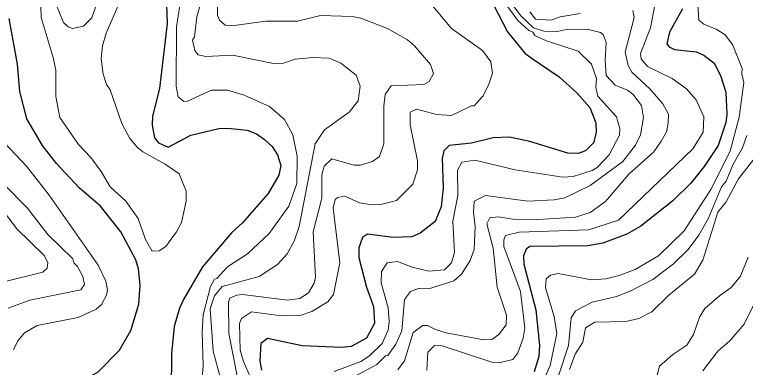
# Model space of a CAD drawing. Extents: x 673.3 to 698.5, y 6984.3 to 7012.3.
# Drawn here: x 680.565 to 681.947, y 7006.898 to 7007.564 of the extents above; entities that cross this region are included whole.
import ezdxf

# ---------------------------------------------------------------- set-up
doc = ezdxf.new("R2010")
doc.units = 0
doc.header["$LTSCALE"] = 0.032
doc.layers.add('1', color=7, linetype='Continuous', lineweight=25)
doc.layers.add('2', color=7, linetype='Continuous', lineweight=13)

msp = doc.modelspace()

# ---------------------------------------------------------------- linework, layer by layer
at = {"layer": '1'}
for points in [[(680.8507, 7007.637), (680.8539, 7007.5477), (680.8392, 7007.4246), (680.8262, 7007.3722), (680.8255, 7007.3555), (680.8295, 7007.3312), (680.8375, 7007.3222), (680.8555, 7007.3139), (680.8985, 7007.3365), (680.9516, 7007.3488), (680.9682, 7007.3497), (681.0051, 7007.3457), (681.0224, 7007.3387), (681.038, 7007.3285), (681.0521, 7007.3153), (681.0626, 7007.2991), (681.0688, 7007.2789), (681.0652, 7007.261), (681.0447, 7007.2262), (680.9959, 7007.1708), (680.9758, 7007.1523), (680.9207, 7007.0874), (680.8844, 7007.0262), (680.8769, 7007.0096), (680.8669, 7006.9748), (680.8621, 7006.9236), (680.8612, 7006.8542)], [(681.471, 7007.5825), (681.4975, 7007.5319), (681.53, 7007.4912), (681.5423, 7007.4823), (681.5953, 7007.4464), (681.6287, 7007.4162), (681.6532, 7007.3884), (681.6641, 7007.3597), (681.665, 7007.3415), (681.6599, 7007.3218)], [(681.8281, 7007.5751), (681.8037, 7007.5308), (681.7987, 7007.5088), (681.8028, 7007.5036), (681.8128, 7007.498), (681.8543, 7007.4937), (681.8686, 7007.4873), (681.8881, 7007.4726), (681.9004, 7007.449), (681.9101, 7007.4176), (681.9118, 7007.376), (681.9101, 7007.3604), (681.8954, 7007.3169), (681.8694, 7007.2769), (681.844, 7007.246), (681.8097, 7007.2125), (681.7495, 7007.1644), (681.7227, 7007.1496), (681.6778, 7007.1322), (681.649, 7007.1274), (681.5394, 7007.1263), (681.5324, 7007.1208), (681.5275, 7007.1086), (681.5284, 7007.0928), (681.551, 7007.0063), (681.5576, 7006.9391), (681.5567, 7006.9181), (681.5478, 7006.889)], [(680.5549, 7006.7126), (680.6103, 7006.7658), (680.6295, 7006.8145), (680.6401, 7006.8311), (680.6651, 7006.8561), (680.7234, 7006.8892), (680.7635, 7006.9303), (680.7848, 7006.9674), (680.8001, 7007.0174), (680.8026, 7007.0529), (680.7994, 7007.0839), (680.7944, 7007.1008), (680.7661, 7007.1539), (680.7275, 7007.2025), (680.6872, 7007.2371), (680.6444, 7007.2826), (680.6177, 7007.3172), (680.5886, 7007.3674), (680.575, 7007.419), (680.5707, 7007.4705), (680.555, 7007.5568)], [(681.6599, 7007.3218), (681.6446, 7007.3066), (681.6308, 7007.3017), (681.6116, 7007.3024), (681.5393, 7007.3245), (681.5009, 7007.3327), (681.47, 7007.3315), (681.4292, 7007.3212), (681.3871, 7007.3169), (681.3767, 7007.307), (681.3739, 7007.2932), (681.3759, 7007.237), (681.372, 7007.2012), (681.3604, 7007.173), (681.3322, 7007.1511), (681.3162, 7007.1444), (681.2809, 7007.1428), (681.2327, 7007.1492), (681.2234, 7007.1429), (681.2164, 7007.1233), (681.2164, 7007.1051), (681.2304, 7007.0493), (681.244, 7007.0125), (681.246, 7006.9812), (681.2304, 7006.9527), (681.2015, 7006.9371), (681.1837, 7006.9353), (681.1093, 7006.9385), (681.0432, 7006.9522), (681.0306, 7006.943), (681.029, 7006.9102), (681.0323, 7006.8923)]]:
    msp.add_lwpolyline(points, dxfattribs=at)
at = {"layer": '2'}
for points in [[(680.9182, 7006.8548), (680.9216, 7006.9013), (680.9199, 7006.9642), (680.9219, 7006.9967), (680.9355, 7007.0503), (680.9435, 7007.0643), (680.9478, 7007.0658), (680.9679, 7007.0874), (681.0054, 7007.1119), (681.0465, 7007.1508), (681.0838, 7007.2021), (681.099, 7007.2451), (681.0998, 7007.2965), (681.0912, 7007.3373), (681.0756, 7007.3658), (681.0475, 7007.3905), (680.9992, 7007.4122), (680.968, 7007.4215), (680.9373, 7007.4214), (680.892, 7007.4008), (680.885, 7007.4003), (680.8745, 7007.409), (680.871, 7007.4293), (680.8711, 7007.5412), (680.8873, 7007.6428)], [(681.4571, 7007.6497), (681.523, 7007.561), (681.5467, 7007.539), (681.5663, 7007.533), (681.5917, 7007.5322), (681.6088, 7007.5361), (681.6477, 7007.5369), (681.6732, 7007.5304), (681.6779, 7007.5263), (681.6837, 7007.5112), (681.6821, 7007.4775), (681.6842, 7007.4493), (681.7007, 7007.4307), (681.724, 7007.4212), (681.7346, 7007.4136), (681.7505, 7007.3922), (681.7546, 7007.3698), (681.749, 7007.3369), (681.7396, 7007.3174), (681.7152, 7007.2866), (681.6539, 7007.2411), (681.6056, 7007.2182), (681.5856, 7007.214), (681.5359, 7007.2114), (681.456, 7007.2227), (681.4342, 7007.2114), (681.433, 7007.1908), (681.4362, 7007.1638), (681.4345, 7007.1207), (681.4269, 7007.0997), (681.4105, 7007.0741), (681.3961, 7007.0612), (681.3526, 7007.0476), (681.3289, 7007.0467), (681.314, 7007.041), (681.3028, 7007.0258), (681.2977, 7006.9669), (681.286, 7006.9418), (681.2711, 7006.9202), (681.2669, 7006.9195), (681.2502, 7006.903), (681.1741, 7006.8619)], [(680.6137, 7007.6255), (680.6153, 7007.5585), (680.6382, 7007.483), (680.6429, 7007.4591), (680.6431, 7007.4093), (680.6505, 7007.3696), (680.6863, 7007.3186), (680.7091, 7007.2941), (680.7287, 7007.268), (680.7458, 7007.2387), (680.7757, 7007.212), (680.7992, 7007.179), (680.8126, 7007.1391), (680.8252, 7007.1171), (680.8386, 7007.1177), (680.8513, 7007.1259), (680.8711, 7007.1536), (680.8808, 7007.1716), (680.8898, 7007.2115), (680.8898, 7007.2303), (680.8765, 7007.2633), (680.8502, 7007.2818), (680.8079, 7007.3052), (680.7969, 7007.3139), (680.7832, 7007.33), (680.7677, 7007.3584), (680.7458, 7007.4218), (680.7393, 7007.4322), (680.7326, 7007.4518), (680.7291, 7007.481), (680.7312, 7007.5055), (680.7385, 7007.529), (680.7639, 7007.5868)], [(681.1694, 7006.8901), (681.2198, 7006.9088), (681.2365, 7006.9194), (681.26, 7006.943), (681.2714, 7006.9679), (681.2733, 7006.9842), (681.2716, 7007.01), (681.2586, 7007.0573), (681.2588, 7007.0786), (681.2699, 7007.0954), (681.2895, 7007.0979), (681.3171, 7007.0872), (681.3485, 7007.0794), (681.3781, 7007.0817), (681.3916, 7007.0949), (681.3971, 7007.1148), (681.3939, 7007.1741), (681.4036, 7007.2223), (681.4027, 7007.2704), (681.4108, 7007.2857), (681.4358, 7007.2894), (681.5116, 7007.2707), (681.6021, 7007.2569), (681.6214, 7007.2585), (681.6575, 7007.2695), (681.6667, 7007.2755), (681.6893, 7007.2994), (681.7092, 7007.3365), (681.7098, 7007.3485), (681.7033, 7007.3708), (681.6683, 7007.4098), (681.6643, 7007.4262), (681.6658, 7007.4435), (681.6564, 7007.4707), (681.6312, 7007.4952), (681.5709, 7007.5148), (681.5491, 7007.5245), (681.5451, 7007.5313), (681.5378, 7007.5341), (681.5171, 7007.553), (681.4769, 7007.6077)], [(680.9537, 7006.879), (680.9407, 7006.928), (680.9353, 7007.0085), (680.943, 7007.0326), (680.9576, 7007.0508), (681.0276, 7007.0693), (681.0622, 7007.0922), (681.0805, 7007.1122), (681.094, 7007.1363), (681.1031, 7007.1637), (681.1337, 7007.3202), (681.1511, 7007.3464), (681.198, 7007.3796), (681.2151, 7007.4012), (681.2187, 7007.4287), (681.2114, 7007.4497), (681.1823, 7007.4722), (681.1601, 7007.4816), (681.1289, 7007.4832), (681.0959, 7007.4798), (681.0735, 7007.4726), (681.055, 7007.4718), (680.9774, 7007.4874), (680.9269, 7007.4849), (680.9126, 7007.4883), (680.9061, 7007.4965), (680.9019, 7007.516), (680.9052, 7007.5224), (680.9099, 7007.5602), (680.9166, 7007.5842)], [(680.9492, 7007.5793), (680.9492, 7007.5626), (680.9527, 7007.554), (680.9635, 7007.5444), (680.9805, 7007.5435), (681.0406, 7007.5515), (681.0999, 7007.5516), (681.1438, 7007.5622), (681.2041, 7007.5606), (681.2201, 7007.5574), (681.2702, 7007.5382), (681.3081, 7007.5165), (681.3216, 7007.505), (681.3515, 7007.4702), (681.3571, 7007.4532), (681.3492, 7007.4378), (681.339, 7007.432), (681.2773, 7007.4297), (681.266, 7007.413), (681.2635, 7007.3912), (681.2635, 7007.3201), (681.2551, 7007.2958), (681.2423, 7007.2865), (681.2193, 7007.2797), (681.2065, 7007.2797), (681.1653, 7007.2918), (681.1507, 7007.2779), (681.1463, 7007.2617), (681.1462, 7007.2174), (681.13, 7007.1536), (681.1341, 7007.0683), (681.1318, 7007.0565), (681.1207, 7007.0384), (681.1048, 7007.0281), (681.081, 7007.0248), (680.9962, 7007.0353), (680.9855, 7007.0344), (680.972, 7007.0285), (680.9695, 7007.0212), (680.9704, 7006.9617), (680.9924, 7006.8493)], [(681.3561, 7007.5802), (681.3914, 7007.5379), (681.4501, 7007.4961), (681.4655, 7007.4751), (681.4687, 7007.4534), (681.4622, 7007.4327), (681.4512, 7007.4106), (681.4342, 7007.3921), (681.4292, 7007.392), (681.3914, 7007.3733), (681.3632, 7007.3755), (681.3253, 7007.3855), (681.3134, 7007.3796), (681.3131, 7007.3557), (681.327, 7007.2881), (681.327, 7007.2712), (681.318, 7007.2439), (681.2875, 7007.2131), (681.26, 7007.2061), (681.2406, 7007.2048), (681.2174, 7007.2087), (681.1894, 7007.2209), (681.1756, 7007.2188), (681.1717, 7007.2147), (681.1675, 7007.1985), (681.1804, 7007.095), (681.1684, 7007.0353), (681.1577, 7007.0215), (681.1272, 7007.0033), (681.105, 7006.9955), (681.07, 7006.995), (681.013, 7007.0028), (680.994, 7006.9902), (680.9906, 7006.9805), (680.992, 7006.9299), (680.9978, 7006.909), (681.0155, 7006.8686)], [(681.7758, 7007.582), (681.7676, 7007.5389), (681.7485, 7007.4908), (681.7499, 7007.4806), (681.7619, 7007.4664), (681.8084, 7007.4433), (681.8359, 7007.4239), (681.8539, 7007.4034), (681.8686, 7007.3708), (681.867, 7007.3418), (681.848, 7007.3104), (681.7073, 7007.1755), (681.6507, 7007.1575), (681.5195, 7007.1534), (681.4937, 7007.1466), (681.4906, 7007.1385), (681.4906, 7007.1262), (681.5222, 7007.0413), (681.5298, 7006.9719)], [(681.8821, 7007.2335), (681.9184, 7007.306), (681.9353, 7007.3706), (681.9443, 7007.436), (681.9403, 7007.4521), (681.9411, 7007.4625), (681.9225, 7007.5075), (681.9087, 7007.5262), (681.8934, 7007.536), (681.8684, 7007.5461), (681.8589, 7007.5536), (681.8573, 7007.582)], [(681.4956, 7006.9962), (681.4775, 7007.0495), (681.4705, 7007.1227), (681.4582, 7007.1686), (681.4638, 7007.18), (681.4805, 7007.182), (681.5077, 7007.1779), (681.555, 7007.1771), (681.6259, 7007.1812), (681.6538, 7007.1905), (681.6825, 7007.2109), (681.727, 7007.2625), (681.7743, 7007.3052), (681.7878, 7007.3249), (681.7977, 7007.343), (681.8012, 7007.359), (681.8017, 7007.3759), (681.7912, 7007.3953), (681.7674, 7007.4233), (681.7327, 7007.4554), (681.7255, 7007.4683), (681.7197, 7007.4933), (681.7368, 7007.5589), (681.7342, 7007.5721)], [(681.6348, 7007.5665), (681.5966, 7007.5598), (681.58, 7007.554), (681.5503, 7007.5555), (681.5394, 7007.5693)], [(681.95, 7007.3356), (681.9419, 7007.3122), (681.9243, 7007.2817), (681.9106, 7007.2496), (681.9022, 7007.2391), (681.8767, 7007.1786), (681.8593, 7007.1472), (681.8391, 7007.1206), (681.8112, 7007.0936), (681.7723, 7007.0637), (681.7305, 7007.042), (681.7036, 7007.0319), (681.6572, 7007.0206), (681.6256, 7007.0047), (681.6178, 7006.991), (681.6128, 7006.9387), (681.5935, 7006.8815)], [(680.5455, 7007.3226), (680.5879, 7007.2778), (680.6309, 7007.2232), (680.7234, 7007.0905), (680.7376, 7007.0608), (680.7406, 7007.0435), (680.739, 7007.0343), (680.7298, 7007.0165), (680.7194, 7007.0077), (680.6855, 7006.992), (680.6078, 7006.9766), (680.5838, 7006.963), (680.5712, 7006.9478), (680.5631, 7006.9308)], [(681.6146, 7006.8939), (681.625, 7006.9226), (681.6397, 7006.9456), (681.645, 7006.9726), (681.6624, 7006.9833), (681.7209, 7006.9844), (681.7454, 7006.99), (681.7703, 7007.0027), (681.8026, 7007.0344), (681.8509, 7007.0739), (681.8669, 7007.1003), (681.8951, 7007.1912), (681.9105, 7007.2102), (681.9339, 7007.2539), (681.9702, 7007.2998)], [(680.5452, 7007.2429), (680.5898, 7007.1985), (680.628, 7007.1488), (680.6753, 7007.103), (680.6772, 7007.0949), (680.6843, 7007.0884), (680.6942, 7007.0695), (680.6975, 7007.0543), (680.6902, 7007.044), (680.5939, 7007.0244), (680.5529, 7007.0094)], [(681.5623, 7006.8656), (681.5781, 7006.901), (681.5909, 7006.9614), (681.5854, 7006.9941), (681.569, 7007.0482), (681.5706, 7007.0651), (681.5784, 7007.0719), (681.5931, 7007.0751), (681.656, 7007.0631), (681.6832, 7007.0647), (681.7085, 7007.071), (681.7389, 7007.0829), (681.7828, 7007.1083), (681.8317, 7007.1556), (681.8821, 7007.2335)], [(680.545, 7007.0592), (680.6187, 7007.0778), (680.6269, 7007.0851), (680.6283, 7007.0961), (680.6214, 7007.1092), (680.5686, 7007.1602), (680.5295, 7007.212)], [(681.9526, 7007.1057), (681.938, 7007.0702), (681.9204, 7007.0483), (681.8979, 7007.0331), (681.8704, 7007.0087), (681.8602, 7006.9924), (681.8488, 7006.9597), (681.8366, 7006.9399), (681.81, 7006.9221), (681.785, 7006.9001), (681.7791, 7006.8779)], [(681.8664, 7006.891), (681.8953, 7006.9284), (681.9179, 7006.9478), (681.9448, 7006.9795), (681.9945, 7007.0802)], [(681.2901, 7006.8928), (681.3027, 7006.9098), (681.3189, 7006.9637), (681.3374, 7006.9767), (681.3463, 7006.9767), (681.3609, 7006.969), (681.3813, 7006.9629), (681.4527, 7006.9499), (681.4677, 7006.9506), (681.481, 7006.9595), (681.4946, 7006.9782), (681.4956, 7006.9962)], [(681.5298, 7006.9719), (681.5267, 7006.9527), (681.5171, 7006.9252), (681.5072, 7006.9126), (681.4842, 7006.9067), (681.4674, 7006.9075), (681.3735, 7006.9384), (681.3592, 7006.9392), (681.3466, 7006.9267), (681.3445, 7006.8921)]]:
    msp.add_lwpolyline(points, dxfattribs=at)
msp.add_lwpolyline([(680.6447, 7007.5811), (680.6455, 7007.6014), (680.6518, 7007.6159), (680.6695, 7007.6323), (680.6944, 7007.632), (680.7099, 7007.6113), (680.7171, 7007.5899), (680.7179, 7007.5781), (680.7113, 7007.5582), (680.6955, 7007.5426), (680.6748, 7007.5381), (680.6663, 7007.5409), (680.6577, 7007.5495)], close=True, dxfattribs=at)

doc.saveas('drawing.dxf')
